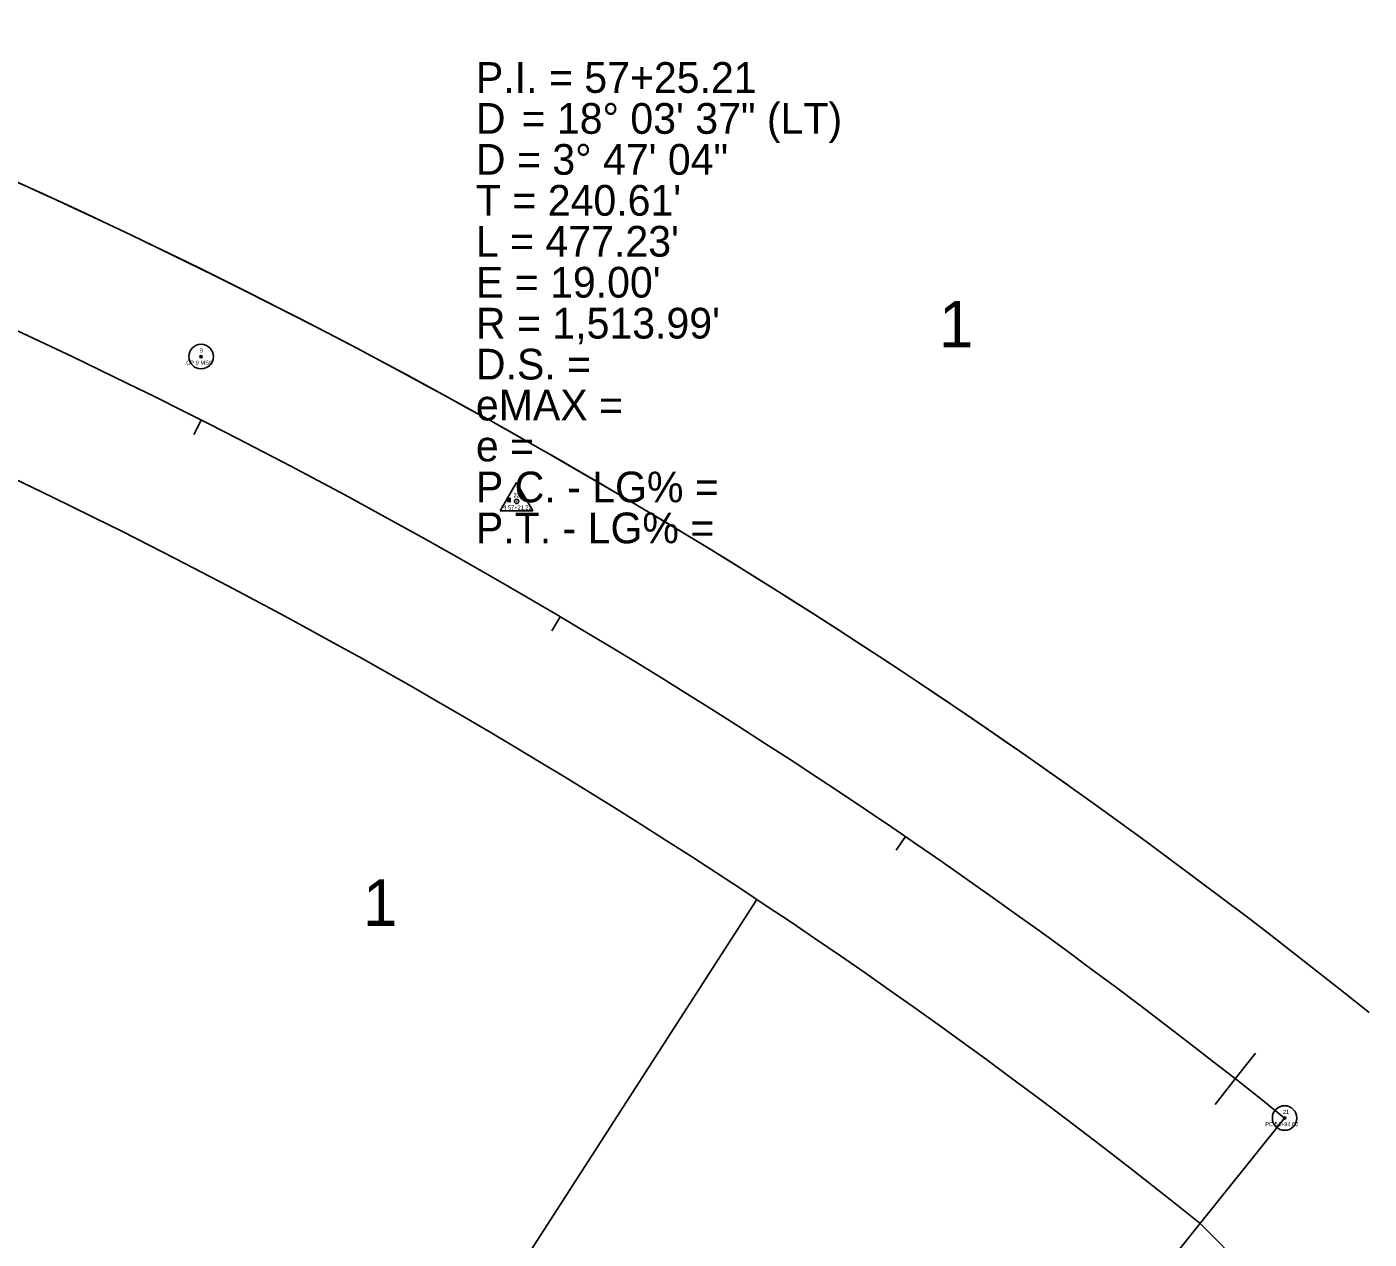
# Model space of a CAD drawing. Extents: x 2519952 to 2531965, y 848341 to 887632.
# Drawn here: x 2521926.1 to 2522254.1, y 869668.7 to 869964.8 of the extents above; entities that cross this region are included whole.
import ezdxf

# ---------------------------------------------------------------- set-up
doc = ezdxf.new("R2010")
doc.units = 0
for name, color, linetype in [('RD_EX_DV_Prop', 7, 'Continuous'), ('RD_EX_DV_TX_Prop', 7, 'Continuous'), ('RD_EX_RW', 7, 'Continuous'), ('RD_HC_Cl', 7, 'Continuous'), ('RD_HC_Data', 7, 'Continuous'), ('RD_HC_Data_Tic', 7, 'Continuous'), ('RD_HC_Survey_txCode', 7, 'Continuous'), ('RD_HC_txCode', 7, 'Continuous'), ('RD_SMD_Locator', 7, 'Continuous')]:
    doc.layers.add(name, color=color, linetype=linetype)

msp = doc.modelspace()

# ---------------------------------------------------------------- linework, layer by layer
at = {"layer": 'RD_EX_DV_Prop'}
for p, q in [((2521979.44, 869557.74), (2522104.49, 869751.68)), ((2522212.76, 869672.57), (2522242.96, 869642.32))]:
    msp.add_line(p, q, dxfattribs=at)
for radius, start, end in [(1546.99, 54.66603, 69.31315), (1480.99, 51.25287, 69.31316)]:
    msp.add_arc((2521285.83, 868517.53), radius, start, end, dxfattribs=at)
at = {"layer": 'RD_EX_RW'}
for radius in [1546.99, 1480.99]:
    msp.add_arc((2521285.83, 868517.53), radius, 51.25288, 69.31313, dxfattribs=at)
at = {"layer": 'RD_HC_Cl'}
msp.add_arc((2521285.83, 868517.53), 1513.99, 51.25288, 69.31313, dxfattribs=at)
at = {"layer": 'RD_HC_Data'}
for p, q in [((2522041.79, 869846.61), (2522045.76, 869853.49)), ((2522045.76, 869853.49), (2522049.73, 869846.61)), ((2522041.79, 869846.61), (2522049.73, 869846.61)), ((2522233.42, 869698.31), (2522160.38, 869607.3))]:
    msp.add_line(p, q, dxfattribs=at)
for centre, radius in [((2521968.69, 869884.25), 3), ((2521968.69, 869884.25), 0.282), ((2522045.76, 869848.9), 0.529), ((2522233.42, 869698.31), 3), ((2522233.42, 869698.31), 0.282)]:
    msp.add_circle(centre, radius, dxfattribs=at)
at = {"layer": 'RD_HC_Data_Tic'}
for p, q in [((2521968.72, 869868.76), (2521966.91, 869865.19)), ((2522056.41, 869820.74), (2522054.38, 869817.3)), ((2522140.75, 869767.04), (2522138.49, 869763.74)), ((2522221.36, 869707.89), (2522226.3, 869714.18)), ((2522221.36, 869707.89), (2522216.41, 869701.6))]:
    msp.add_line(p, q, dxfattribs=at)
at = {"layer": 'RD_SMD_Locator'}
for centre in [(2521968.69, 869884.25), (2522045.76, 869848.9), (2522233.42, 869698.31)]:
    msp.add_circle(centre, 0.001, dxfattribs=at)

# ---------------------------------------------------------------- texts
at = {"layer": 'RD_EX_DV_TX_Prop'}
for p in [(2522148.96, 869886.53), (2522008.26, 869745.24)]:
    msp.add_text('1', height=11.32, dxfattribs=at).set_placement(p)
at = {"layer": 'RD_HC_Survey_txCode'}
for s, p in [('P.I. = 57+25.21', (2522035.83, 869948.66)), ('    = 18%%d 03\' 37" (LT)', (2522035.83, 869938.66)), ('D', (2522035.83, 869938.66)), ('D = 3%%d 47\' 04"', (2522035.83, 869928.66)), ("T = 240.61'", (2522035.83, 869918.66)), ("L = 477.23'", (2522035.83, 869908.66)), ("E = 19.00'", (2522035.83, 869898.66)), ("R = 1,513.99'", (2522035.83, 869888.66)), ('D.S. = ', (2522035.83, 869878.66)), ('eMAX = ', (2522035.83, 869868.66)), ('e = ', (2522035.83, 869858.66)), ('P.C. - LG% = ', (2522035.83, 869848.66)), ('P.T. - LG% = ', (2522035.83, 869838.66))]:
    msp.add_text(s, height=7.5, dxfattribs=at).set_placement(p)
at = {"layer": 'RD_HC_txCode'}
for s, p in [('9', (2521968.41, 869885.25)), ('CP 9 MSC', (2521965.06, 869882.25)), ('PI 57+21.22', (2522041.98, 869846.9)), ('22', (2522045.03, 869849.9)), ('21', (2522232.97, 869699.31)), ('PC 54+84.60', (2522228.68, 869696.31))]:
    msp.add_text(s, height=1, dxfattribs=at).set_placement(p)

doc.saveas('drawing.dxf')
